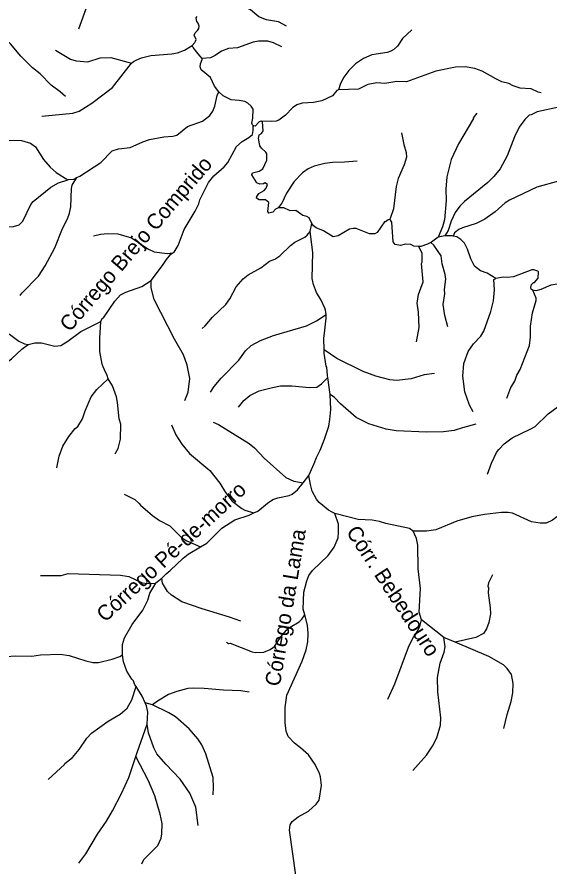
# Model space of a CAD drawing. Extents: x 280.4 to 335.6, y 8893.9 to 8949.5.
# Drawn here: x 303.6 to 309.18, y 8932.34 to 8941.25 of the extents above; entities that cross this region are included whole.
import ezdxf
from ezdxf.enums import TextEntityAlignment as Align

# ---------------------------------------------------------------- set-up
doc = ezdxf.new("R2010")
doc.units = 0
doc.header["$LTSCALE"] = 0.064
doc.layers.add('61', color=7, linetype='Continuous')
doc.layers.add('7', color=7, linetype='Continuous', lineweight=25)

msp = doc.modelspace()

# ---------------------------------------------------------------- linework, layer by layer
at = {"layer": '7'}
for p, q in [((306.6721, 8938.9964), (306.6881, 8939.0795)), ((306.8828, 8937.2859), (306.8559, 8937.465)), ((306.5987, 8936.3613), (306.6593, 8936.4352)), ((308.0741, 8934.7382), (307.842, 8934.922)), ((308.1939, 8934.6875), (308.0741, 8934.7382)), ((305.0163, 8934.0297), (304.9416, 8934.0501))]:
    msp.add_line(p, q, dxfattribs=at)
for points in [[(304.2448, 8941.1236), (304.3306, 8941.364), (304.413, 8941.4561), (304.5256, 8941.5405), (304.5655, 8941.5591), (304.6423, 8941.5815), (304.7582, 8941.5945), (304.8325, 8941.6115), (304.9366, 8941.66), (304.993, 8941.7178), (305.0911, 8941.8557), (305.194, 8941.9511), (305.2549, 8942.0581), (305.2821, 8942.0933), (305.3317, 8942.138), (305.4291, 8942.1798), (305.4855, 8942.2135)], [(306.4232, 8941.1483), (306.3413, 8941.1957), (306.2149, 8941.2181), (306.1329, 8941.2474), (306.0476, 8941.3201), (305.9186, 8941.3865), (305.8567, 8941.4357), (305.8053, 8941.5191), (305.7744, 8941.5572)], [(305.4347, 8940.9485), (305.4608, 8940.9773), (305.4698, 8940.9914), (305.4746, 8941.0091), (305.4552, 8941.0561), (305.4639, 8941.0805), (305.4896, 8941.1042), (305.5054, 8941.124), (305.5074, 8941.1517), (305.4963, 8941.1827), (305.4841, 8941.2004), (305.4745, 8941.2366), (305.4856, 8941.2526)], [(304.1036, 8940.4106), (304.0494, 8940.4617), (303.9558, 8940.5314), (303.8375, 8940.6512), (303.758, 8940.7146), (303.6369, 8940.8345), (303.5287, 8940.9631), (303.4555, 8941.0298), (303.3602, 8941.0999), (303.3021, 8941.1354)], [(307.7397, 8941.1117), (307.6415, 8941.0207), (307.5876, 8940.9414), (307.5486, 8940.9055), (307.519, 8940.8873), (307.4816, 8940.8749), (307.3195, 8940.8507), (307.2332, 8940.8122), (307.1472, 8940.7532), (307.0763, 8940.6842), (307.025, 8940.616), (306.9907, 8940.5501), (306.9707, 8940.4837)], [(304.7969, 8940.7605), (304.819, 8940.7798), (304.8474, 8940.794), (304.9039, 8940.8169), (305.0006, 8940.8427), (305.2196, 8940.8587), (305.2788, 8940.8716), (305.3526, 8940.8987), (305.4347, 8940.9485)], [(305.5375, 8940.8124), (305.5133, 8940.8391), (305.4837, 8940.8787), (305.4453, 8940.9259), (305.4347, 8940.9485)], [(306.3749, 8940.9349), (306.2881, 8940.9755), (306.2262, 8940.9911), (306.1296, 8940.9914), (306.0753, 8940.9832), (305.9083, 8940.921), (305.8168, 8940.9162), (305.7427, 8940.889), (305.6748, 8940.8418), (305.6249, 8940.8175), (305.5375, 8940.8124)], [(303.9987, 8940.8969), (304.1574, 8940.8039), (304.217, 8940.7873), (304.339, 8940.7772), (304.4697, 8940.8171), (304.5799, 8940.8216), (304.7969, 8940.7605)], [(305.7138, 8940.4597), (305.6692, 8940.5212), (305.6255, 8940.6106), (305.5287, 8940.6926), (305.5188, 8940.7251), (305.5219, 8940.7555), (305.5392, 8940.8018), (305.5375, 8940.8124)], [(303.8548, 8940.2066), (304.182, 8940.2379), (304.2496, 8940.2593), (304.3809, 8940.3407), (304.5979, 8940.5073), (304.7969, 8940.7605)], [(309.0943, 8940.4518), (309.0645, 8940.458), (308.9917, 8940.4925), (308.9827, 8940.4931), (308.8748, 8940.5008), (308.8018, 8940.5224), (308.7583, 8940.5485), (308.6836, 8940.5676), (308.6191, 8940.5959), (308.4779, 8940.6776), (308.3985, 8940.7074), (308.2975, 8940.7228), (308.1958, 8940.7211), (307.9904, 8940.6777), (307.6841, 8940.5678), (307.5817, 8940.5708), (307.4538, 8940.5485), (307.371, 8940.5541), (307.2754, 8940.539), (307.178, 8940.4908), (306.9707, 8940.4837)], [(304.2239, 8939.561), (304.2547, 8939.5768), (304.4764, 8939.7191), (304.5949, 8939.8425), (304.6615, 8939.8639), (304.7845, 8939.8772), (304.9175, 8939.9375), (304.9845, 8939.9599), (305.1359, 8939.988), (305.2301, 8939.9951), (305.2742, 8940.0075), (305.3854, 8940.0962), (305.5437, 8940.1547), (305.6189, 8940.2138), (305.6494, 8940.2567), (305.6714, 8940.3093), (305.6979, 8940.423), (305.7138, 8940.4597)], [(306.0808, 8940.1034), (306.0784, 8940.1038), (306.0665, 8940.1138), (306.0588, 8940.1331), (306.0717, 8940.1842), (306.0753, 8940.2781), (306.0538, 8940.3091), (306.0183, 8940.3414), (305.985, 8940.3583), (305.9281, 8940.3709), (305.8425, 8940.3757), (305.7584, 8940.418), (305.7138, 8940.4597)], [(306.9707, 8940.4837), (306.9519, 8940.4735), (306.9056, 8940.4209), (306.7933, 8940.3667), (306.7053, 8940.3486), (306.5887, 8940.3419), (306.5327, 8940.3261), (306.4851, 8940.294), (306.4138, 8940.217), (306.3446, 8940.1636), (306.3144, 8940.1534), (306.2619, 8940.1488), (306.1562, 8940.1534)], [(310.24, 8940.4109), (310.1331, 8940.3491), (309.9672, 8940.1862), (309.8926, 8940.136), (309.8404, 8940.109), (309.7947, 8940.0714), (309.644, 8939.9158), (309.558, 8939.8107), (309.5238, 8939.7525), (309.4506, 8939.6524), (309.3857, 8939.5938), (309.2763, 8939.5247), (309.0511, 8939.4614), (308.7642, 8939.3237), (308.7198, 8939.2969), (308.6132, 8939.2026), (308.5056, 8939.1249), (308.4138, 8939.0784), (308.2695, 8939.0338), (308.2315, 8939.0157), (308.187, 8938.9819), (308.1737, 8938.9478)], [(308.4201, 8940.2374), (308.3813, 8940.1877), (308.3857, 8940.1816), (308.2279, 8939.9151), (308.1529, 8939.7504), (308.1064, 8939.5697), (308.0968, 8939.44), (308.0999, 8939.3227), (308.0807, 8939.1188), (308.0593, 8939.0467), (308.0143, 8938.9363)], [(309.2829, 8940.2997), (309.0556, 8940.2506), (308.9897, 8940.2195), (308.9714, 8940.2169), (308.9251, 8940.171), (308.8637, 8940.0897), (308.8164, 8939.9888), (308.7402, 8939.7914), (308.6672, 8939.6539), (308.5989, 8939.5713), (308.5365, 8939.5106), (308.2919, 8939.3106), (308.2438, 8939.2607), (308.1952, 8939.1941), (308.1511, 8939.1028), (308.1186, 8939.0079), (308.0841, 8938.9515)], [(306.1811, 8939.4976), (306.1426, 8939.4932), (306.1141, 8939.5057), (306.0612, 8939.5906), (306.0674, 8939.6103), (306.136, 8939.6274), (306.1741, 8939.6528), (306.2159, 8939.7457), (306.2174, 8939.8094), (306.2058, 8939.8289), (306.1603, 8939.87), (306.1449, 8939.893), (306.1439, 8939.8991), (306.1314, 8939.9728), (306.1383, 8940.0093), (306.1612, 8940.0256), (306.1772, 8940.0522), (306.1708, 8940.1474), (306.1562, 8940.1534)], [(306.1562, 8940.1534), (306.137, 8940.1464), (306.0949, 8940.1012), (306.0808, 8940.1034)], [(305.2325, 8938.7731), (305.2444, 8938.7799), (305.287, 8938.8491), (305.3509, 8939.0163), (305.4643, 8939.2083), (305.5027, 8939.2851), (305.5157, 8939.3298), (305.6048, 8939.5114), (305.6616, 8939.5799), (305.7682, 8939.6753), (305.8065, 8939.7185), (305.8984, 8939.8886), (305.9589, 8939.9414), (306.0285, 8939.9816), (306.0657, 8940.0135), (306.0749, 8940.0563), (306.0755, 8940.0998), (306.0808, 8940.1034)], [(307.6297, 8940.0316), (307.6549, 8939.9078), (307.6808, 8939.8255), (307.6839, 8939.775), (307.6588, 8939.6952), (307.5967, 8939.5521), (307.5733, 8939.4684), (307.5468, 8939.2354), (307.5094, 8939.1207)], [(303.3911, 8939.9115), (303.5018, 8939.9535), (303.6431, 8939.9505), (303.7361, 8939.9243), (303.7917, 8939.8825), (303.8744, 8939.7499), (303.9425, 8939.6697), (304.0057, 8939.6153), (304.1286, 8939.5391)], [(307.1657, 8939.734), (307.0335, 8939.7217), (306.9062, 8939.7199), (306.8276, 8939.7104), (306.7155, 8939.6818), (306.6521, 8939.6518), (306.5911, 8939.6103), (306.5055, 8939.5217), (306.4237, 8939.3979), (306.3747, 8939.2948), (306.335, 8939.244)], [(302.5646, 8938.6722), (302.6056, 8938.7239), (302.7003, 8938.8221), (302.775, 8938.8725), (302.8623, 8938.9124), (302.9858, 8938.9251), (303.143, 8938.9253), (303.2381, 8938.9397), (303.3309, 8938.9748), (303.4408, 8939.0399), (303.5596, 8939.0486), (303.6188, 8939.0677), (303.6571, 8939.1059), (303.7408, 8939.2792), (303.764, 8939.3103), (303.9496, 8939.4602), (304.0301, 8939.5051), (304.1286, 8939.5391)], [(303.6301, 8938.3247), (303.6467, 8938.3496), (303.8207, 8938.5259), (303.8931, 8938.6376), (303.9927, 8938.8254), (304.0745, 8939.0258), (304.1274, 8939.129), (304.1479, 8939.19), (304.1609, 8939.2562), (304.1674, 8939.4481), (304.1762, 8939.4816), (304.2239, 8939.561)], [(304.1286, 8939.5391), (304.1347, 8939.5412), (304.1922, 8939.5448), (304.2239, 8939.561)], [(306.335, 8939.244), (306.3082, 8939.2302), (306.2802, 8939.1997), (306.2381, 8939.1882), (306.2275, 8939.2043), (306.237, 8939.3007), (306.2018, 8939.3291), (306.1357, 8939.3299), (306.1105, 8939.3473), (306.1108, 8939.3647), (306.1336, 8939.3943), (306.1887, 8939.425), (306.212, 8939.4492), (306.2234, 8939.4879), (306.195, 8939.5051), (306.1811, 8939.4976)], [(306.6881, 8939.0795), (306.663, 8939.1383), (306.6372, 8939.155), (306.596, 8939.1654), (306.5204, 8939.2174), (306.4623, 8939.2117), (306.3961, 8939.2435), (306.335, 8939.244)], [(307.5094, 8939.1207), (307.5073, 8939.1219), (307.4899, 8939.1184), (307.464, 8939.0976), (307.4513, 8939.0982), (307.3753, 8938.9849), (307.3489, 8938.9719), (307.295, 8938.9702), (307.1548, 8939.0284), (307.1219, 8939.0291), (307.0861, 8939.0211), (306.9676, 8938.9508), (306.9133, 8938.9399), (306.8118, 8939.0039), (306.7367, 8939.036), (306.7056, 8939.0559), (306.6881, 8939.0795)], [(307.8121, 8938.8398), (307.7597, 8938.8434), (307.7272, 8938.8607), (307.6707, 8938.8642), (307.6194, 8938.8486), (307.5631, 8938.8583), (307.5436, 8938.8885), (307.5276, 8939.0929), (307.5166, 8939.1167), (307.5094, 8939.1207)], [(305.5381, 8937.9794), (305.5709, 8938.0062), (305.6485, 8938.0986), (305.7879, 8938.2319), (305.8292, 8938.2894), (305.895, 8938.4156), (305.9697, 8938.4998), (306.0228, 8938.542), (306.153, 8938.6162), (306.2458, 8938.6833), (306.3005, 8938.7069), (306.3555, 8938.7401), (306.466, 8938.8505), (306.5103, 8938.8835), (306.6152, 8938.936), (306.6401, 8938.9559), (306.6721, 8938.9964)], [(306.8391, 8938.1266), (306.8366, 8938.1511), (306.8315, 8938.1693), (306.8267, 8938.1932), (306.7878, 8938.2759), (306.7368, 8938.3559), (306.7077, 8938.4391), (306.693, 8938.5047), (306.6989, 8938.7764), (306.6721, 8938.9964)], [(304.3984, 8938.952), (304.4714, 8938.9681), (304.5488, 8938.9763), (304.6538, 8938.9701), (304.798, 8938.9313), (304.976, 8938.8104), (305.0362, 8938.7833), (305.17, 8938.7669), (305.2325, 8938.7731)], [(308.0143, 8938.9363), (307.9449, 8938.8843), (307.9376, 8938.8802)], [(308.0841, 8938.9515), (308.0147, 8938.9366), (308.0143, 8938.9363)], [(308.1737, 8938.9478), (308.1616, 8938.9499), (308.0841, 8938.9515)], [(308.6202, 8938.5042), (308.53, 8938.5603), (308.4591, 8938.5834), (308.3974, 8938.6313), (308.3567, 8938.7096), (308.3228, 8938.81), (308.291, 8938.8741), (308.2545, 8938.913), (308.2112, 8938.9412), (308.1737, 8938.9478)], [(307.7864, 8937.8388), (307.8153, 8937.9907), (307.8072, 8938.1502), (307.7931, 8938.244), (307.8072, 8938.3359), (307.8567, 8938.4685), (307.8394, 8938.6621), (307.8472, 8938.6734), (307.8473, 8938.7637), (307.8121, 8938.8398)], [(307.9376, 8938.8802), (307.9048, 8938.8619), (307.8318, 8938.8385), (307.8121, 8938.8398)], [(308.1161, 8937.9944), (308.0843, 8938.1164), (308.068, 8938.2295), (308.0855, 8938.3421), (308.0812, 8938.386), (308.0949, 8938.4975), (308.0901, 8938.5436), (308.0571, 8938.6577), (308.0452, 8938.741), (307.971, 8938.8524), (307.9376, 8938.8802)], [(305.004, 8938.4804), (305.1232, 8938.6383), (305.1642, 8938.7036), (305.209, 8938.7597), (305.2325, 8938.7731)], [(309.0101, 8938.3804), (309.0043, 8938.3818), (308.9919, 8938.3912), (308.986, 8938.407), (308.995, 8938.4396), (309.015, 8938.4597), (309.0251, 8938.4594), (309.0647, 8938.5071), (309.0687, 8938.5715), (309.0598, 8938.5809), (309.018, 8938.5956), (308.9981, 8938.5955), (308.8061, 8938.5189), (308.7381, 8938.5127), (308.7005, 8938.5172), (308.6202, 8938.5042)], [(304.4765, 8938.0509), (304.4908, 8938.0829), (304.502, 8938.0895), (304.6235, 8938.2652), (304.6824, 8938.3301), (304.7389, 8938.3609), (304.907, 8938.4206), (305.004, 8938.4804)], [(305.356, 8937.2247), (305.3921, 8937.3109), (305.4099, 8937.4554), (305.3801, 8937.5935), (305.3416, 8937.7011), (305.2481, 8937.8672), (305.0358, 8938.284), (305.0041, 8938.4039), (305.004, 8938.4804)], [(308.3828, 8937.1027), (308.3449, 8937.1756), (308.2952, 8937.3139), (308.2743, 8937.4771), (308.2854, 8937.6124), (308.3287, 8937.7369), (308.3861, 8937.8178), (308.4637, 8937.8982), (308.4935, 8937.9519), (308.5693, 8938.1554), (308.5957, 8938.2679), (308.6053, 8938.383), (308.6007, 8938.4934), (308.6202, 8938.5042)], [(308.7366, 8937.2467), (308.7765, 8937.3596), (308.818, 8937.4268), (308.8416, 8937.4892), (308.8773, 8937.5473), (308.9729, 8937.8002), (308.9827, 8937.8904), (308.9828, 8938.0024), (309.0034, 8938.1421), (309.045, 8938.2711), (309.043, 8938.295), (309.0101, 8938.3804)], [(309.6193, 8938.3487), (309.5668, 8938.3316), (309.4813, 8938.3301), (309.3483, 8938.4233), (309.3242, 8938.4342), (309.2674, 8938.4421), (309.1971, 8938.4326), (309.0914, 8938.3879), (309.0383, 8938.3738), (309.0101, 8938.3804)], [(305.6264, 8937.309), (305.6647, 8937.3684), (305.7386, 8937.4561), (305.9228, 8937.6453), (305.9934, 8937.7426), (306.0539, 8937.7988), (306.1505, 8937.8521), (306.2868, 8937.9054), (306.6343, 8938.007), (306.7399, 8938.0597), (306.8391, 8938.1266)], [(306.8181, 8937.7531), (306.8147, 8937.8771), (306.8236, 8937.9289), (306.8413, 8938.0856), (306.8391, 8938.1266)], [(303.2127, 8938.023), (303.2238, 8938.0235), (303.282, 8937.9862), (303.3218, 8937.9713), (303.4666, 8937.9457), (303.5164, 8937.9207), (303.6166, 8937.8461), (303.6757, 8937.8189), (303.7125, 8937.8119)], [(303.7125, 8937.8119), (303.7827, 8937.8297), (303.8516, 8937.8266), (303.9923, 8937.7931), (304.0542, 8937.7998), (304.1283, 8937.846), (304.2656, 8937.9484), (304.4765, 8938.0509)], [(304.553, 8937.4521), (304.5424, 8937.4867), (304.5133, 8937.5461), (304.4992, 8937.5768), (304.4903, 8937.6056), (304.4641, 8937.7387), (304.4633, 8937.8785), (304.4765, 8938.0509)], [(303.1512, 8937.2395), (303.1605, 8937.2815), (303.2274, 8937.3805), (303.2926, 8937.449), (303.3651, 8937.5087), (303.4195, 8937.5647), (303.5375, 8937.6606), (303.6463, 8937.7623), (303.7125, 8937.8119)], [(306.8559, 8937.465), (306.8529, 8937.4852), (306.8465, 8937.5737), (306.8398, 8937.5846), (306.819, 8937.7204), (306.8181, 8937.7531)], [(307.9762, 8937.506), (307.8678, 8937.4909), (307.7321, 8937.4507), (307.5778, 8937.4316), (307.5065, 8937.4398), (307.3625, 8937.4777), (307.2267, 8937.5275), (306.9534, 8937.6624), (306.8181, 8937.7531)], [(304.0151, 8936.5157), (304.0393, 8936.6388), (304.0779, 8936.7454), (304.1382, 8936.8456), (304.2071, 8936.9288), (304.2358, 8936.9519), (304.2843, 8937.0307), (304.3098, 8937.1164), (304.3724, 8937.261), (304.4331, 8937.3403), (304.553, 8937.4521)], [(304.6258, 8936.6645), (304.6573, 8936.7196), (304.6809, 8936.8186), (304.6839, 8936.9736), (304.6679, 8937.0293), (304.6521, 8937.2013), (304.6404, 8937.261), (304.5988, 8937.3762), (304.553, 8937.4521)], [(305.9212, 8937.1534), (305.9775, 8937.2219), (306.0402, 8937.2761), (306.1371, 8937.3242), (306.2767, 8937.3611), (306.3616, 8937.3754), (306.4798, 8937.3755), (306.6654, 8937.358), (306.742, 8937.3635), (306.7908, 8937.3987), (306.8559, 8937.465)], [(306.6593, 8936.4352), (306.713, 8936.5626), (306.7391, 8936.6245), (306.7774, 8936.7017), (306.8239, 8936.8173), (306.8667, 8936.9526), (306.8797, 8937.0244), (306.8876, 8937.1285), (306.8828, 8937.2859)], [(308.4088, 8936.9736), (308.2701, 8936.9374), (308.1815, 8936.9071), (308.0726, 8936.8958), (307.8913, 8936.8926), (307.5748, 8936.9042), (307.4681, 8936.9227), (307.2861, 8936.9779), (307.1538, 8937.0458), (306.9906, 8937.1867), (306.9272, 8937.2531), (306.8828, 8937.2859)], [(308.5313, 8936.4494), (308.5734, 8936.5663), (308.627, 8936.677), (308.6501, 8936.7102), (308.7077, 8936.7678), (308.7925, 8936.8317), (308.9821, 8936.9226), (309.0313, 8936.9522), (309.1694, 8937.0821), (309.2759, 8937.1597), (309.3649, 8937.2077), (309.42, 8937.2601)], [(305.2184, 8936.9676), (305.2614, 8936.8638), (305.3263, 8936.7656), (305.4073, 8936.6682), (305.6183, 8936.4873), (305.7245, 8936.3559), (305.7838, 8936.2598), (305.8525, 8936.1686), (305.9537, 8936.0905), (305.9866, 8936.0735), (306.0806, 8936.0434)], [(305.6549, 8936.997), (305.7109, 8936.9704), (306.0336, 8936.771), (306.0888, 8936.7271), (306.1879, 8936.6184), (306.417, 8936.4148), (306.5006, 8936.3787), (306.5987, 8936.3613)], [(306.9312, 8936.0375), (306.9012, 8936.0524), (306.8629, 8936.072), (306.7662, 8936.1521), (306.7378, 8936.1898), (306.6942, 8936.2721), (306.6748, 8936.3433), (306.6593, 8936.4352)], [(306.0806, 8936.0434), (306.1212, 8936.064), (306.2243, 8936.1478), (306.2816, 8936.184), (306.3321, 8936.2029), (306.4534, 8936.2276), (306.482, 8936.2422), (306.5374, 8936.2865), (306.5987, 8936.3613)], [(304.7212, 8936.24), (304.831, 8936.184), (304.8785, 8936.1445), (304.8914, 8936.1243), (305.0182, 8936.0181), (305.0923, 8935.9657), (305.1982, 8935.9093), (305.3261, 8935.7838), (305.3768, 8935.7524), (305.523, 8935.6896)], [(309.3501, 8936.1011), (309.2612, 8936.0023), (309.2162, 8935.9682), (309.1498, 8935.9375), (309.0843, 8935.9378), (308.9962, 8935.9521), (308.7947, 8936.0414), (308.7492, 8936.0497), (308.6813, 8936.0497), (308.5029, 8936.0289), (308.3693, 8936.0019), (308.2119, 8935.9569), (307.9895, 8935.8662), (307.8927, 8935.8533), (307.7545, 8935.854)], [(305.523, 8935.6896), (305.5865, 8935.7271), (305.7443, 8935.8834), (305.8818, 8935.9705), (306.0319, 8936.0187), (306.0806, 8936.0434)], [(306.6145, 8934.9733), (306.5976, 8935.0342), (306.6064, 8935.214), (306.6375, 8935.3311), (306.6591, 8935.386), (306.6963, 8935.4407), (306.861, 8935.596), (306.925, 8935.6837), (306.9642, 8935.7814), (306.9708, 8935.8378), (306.9689, 8935.925), (306.9312, 8936.0375)], [(307.7545, 8935.854), (307.7136, 8935.8793), (307.4662, 8935.9339), (307.3993, 8935.9552), (307.3211, 8935.9664), (307.1748, 8935.9747), (306.9312, 8936.0375)], [(307.842, 8934.922), (307.8153, 8935.0039), (307.8312, 8935.2502), (307.8041, 8935.4589), (307.8008, 8935.7059), (307.7895, 8935.7762), (307.7545, 8935.854)], [(305.1156, 8935.3595), (305.1599, 8935.4057), (305.2024, 8935.4408), (305.338, 8935.5699), (305.3914, 8935.6118), (305.523, 8935.6896)], [(303.8437, 8935.3875), (303.9459, 8935.3876), (304.0602, 8935.3877), (304.1331, 8935.4068), (304.6807, 8935.3924), (304.7677, 8935.3761), (304.908, 8935.3113), (304.9677, 8935.3043), (305.052, 8935.3072)], [(305.052, 8935.3072), (305.053, 8935.3089), (305.1156, 8935.3595)], [(305.9448, 8934.9068), (305.8271, 8934.9522), (305.5373, 8935.0377), (305.3272, 8935.11), (305.2176, 8935.1821), (305.1765, 8935.2214), (305.1215, 8935.3073), (305.1156, 8935.3595)], [(308.5844, 8935.3954), (308.545, 8935.3103), (308.5371, 8935.2772), (308.5441, 8935.2583), (308.5398, 8935.2069), (308.5622, 8935.0495), (308.5637, 8934.9837), (308.5463, 8934.8941), (308.5217, 8934.8274), (308.49, 8934.7784), (308.4115, 8934.7358), (308.1939, 8934.6875)], [(304.7033, 8934.5549), (304.7032, 8934.6624), (304.7225, 8934.7335), (304.805, 8934.8736), (304.9178, 8935.0253), (304.9682, 8935.1294), (304.991, 8935.2005), (305.052, 8935.3072)], [(305.7936, 8934.6865), (305.8165, 8934.6759), (305.831, 8934.6779), (306.0647, 8934.5863), (306.0945, 8934.5801), (306.1869, 8934.5827), (306.2527, 8934.6105), (306.297, 8934.6436), (306.3627, 8934.7425), (306.4224, 8934.8135), (306.4637, 8934.8464), (306.5582, 8934.9031), (306.5858, 8934.9294), (306.6145, 8934.9733)], [(306.523, 8932.2427), (306.4544, 8932.717), (306.4624, 8932.7721), (306.4847, 8932.808), (306.547, 8932.8576), (306.653, 8932.9161), (306.7362, 8932.9894), (306.766, 8933.0311), (306.7901, 8933.183), (306.7795, 8933.2754), (306.7689, 8933.3109), (306.7233, 8933.4055), (306.6529, 8933.5051), (306.57, 8933.5815), (306.5074, 8933.628), (306.4397, 8933.6986), (306.4218, 8933.7555), (306.4112, 8933.8412), (306.4112, 8934.0018), (306.4287, 8934.1336), (306.5886, 8934.4905), (306.629, 8934.6072), (306.6475, 8934.6904), (306.651, 8934.7776), (306.6443, 8934.8662), (306.6145, 8934.9733)], [(307.4853, 8934.0912), (307.5588, 8934.2524), (307.7035, 8934.6374), (307.7515, 8934.7382), (307.7737, 8934.7625), (307.8225, 8934.8514), (307.842, 8934.922)], [(307.7481, 8933.3436), (307.8916, 8933.5032), (307.9556, 8933.5984), (307.9997, 8933.6842), (308.0405, 8933.8181), (308.0423, 8933.8962), (308.0104, 8934.1667), (308.0072, 8934.317), (308.0376, 8934.468), (308.0772, 8934.5826), (308.09, 8934.6392), (308.0741, 8934.7382)], [(308.7031, 8933.7834), (308.7394, 8933.9297), (308.7812, 8934.0651), (308.7972, 8934.1578), (308.8019, 8934.2554), (308.7858, 8934.3496), (308.7396, 8934.4121), (308.6996, 8934.4504), (308.5476, 8934.5376), (308.1939, 8934.6875)], [(303.3404, 8934.5053), (303.3687, 8934.5177), (303.4547, 8934.5319), (303.4851, 8934.5369), (303.579, 8934.5447), (303.7499, 8934.5401), (303.8427, 8934.5544), (304.0475, 8934.564), (304.1444, 8934.5485), (304.317, 8934.4907), (304.3913, 8934.4762), (304.4504, 8934.4745), (304.5962, 8934.5092), (304.6762, 8934.5379), (304.7033, 8934.5549)], [(304.8454, 8934.2217), (304.834, 8934.2393), (304.8167, 8934.2837), (304.7995, 8934.3001), (304.7499, 8934.3843), (304.7127, 8934.4817), (304.7033, 8934.5549)], [(303.9212, 8933.2469), (304.0944, 8933.4038), (304.0992, 8933.4158), (304.1781, 8933.4777), (304.2469, 8933.5624), (304.3289, 8933.6796), (304.3785, 8933.7324), (304.5528, 8933.8603), (304.679, 8933.934), (304.7514, 8933.9966), (304.8009, 8934.0817), (304.8454, 8934.2217)], [(304.9416, 8934.0501), (304.9094, 8934.1226), (304.8454, 8934.2217)], [(306.031, 8934.1625), (305.9449, 8934.1774), (305.7611, 8934.1835), (305.5603, 8934.2025), (305.4517, 8934.2058), (305.3875, 8934.2009), (305.2717, 8934.172), (305.1861, 8934.1386), (305.0702, 8934.0705), (305.0163, 8934.0297)], [(304.9627, 8933.8273), (304.9685, 8933.9531), (304.9555, 8934.0189), (304.9416, 8934.0501)], [(305.6527, 8933.0884), (305.6588, 8933.1647), (305.654, 8933.2675), (305.5789, 8933.5165), (305.5367, 8933.6101), (305.4947, 8933.6732), (305.4023, 8933.7783), (305.2574, 8933.904), (305.1892, 8933.9467), (305.0163, 8934.0297)], [(304.8413, 8933.4881), (304.8551, 8933.5302), (304.9627, 8933.8273)], [(305.4983, 8932.7652), (305.472, 8932.956), (305.4104, 8933.1046), (305.3092, 8933.2527), (305.1569, 8933.4096), (305.0645, 8933.5176), (305.0307, 8933.5795), (304.975, 8933.7389), (304.9627, 8933.8273)], [(304.2453, 8932.3684), (304.3164, 8932.4696), (304.4398, 8932.6736), (304.5334, 8932.8097), (304.5994, 8932.9206), (304.6919, 8933.1006), (304.7701, 8933.2703), (304.8413, 8933.4881)], [(304.904, 8932.3632), (304.9277, 8932.4084), (305.0752, 8932.5549), (305.1083, 8932.6316), (305.1155, 8932.6771), (305.1188, 8932.7864), (305.0995, 8932.8824), (305.0415, 8933.0751), (304.9765, 8933.2334), (304.8413, 8933.4881)]]:
    msp.add_lwpolyline(points, dxfattribs=at)

# ---------------------------------------------------------------- texts
at = {"layer": '61'}
for s, rotation, p in [('Córrego Brejo Comprido', 49.502, (304.903, 8938.8155)), ('Córrego Pé-de-morro', 42.709, (305.2677, 8935.5793)), ('Córr. Bebedouro', 303.179, (307.4768, 8935.1828)), ('Córrego da Lama', 80.538, (306.4905, 8935.0388))]:
    msp.add_text(s, height=0.16, rotation=rotation, dxfattribs=at).set_placement(p, align=Align.CENTER)

doc.saveas('drawing.dxf')
